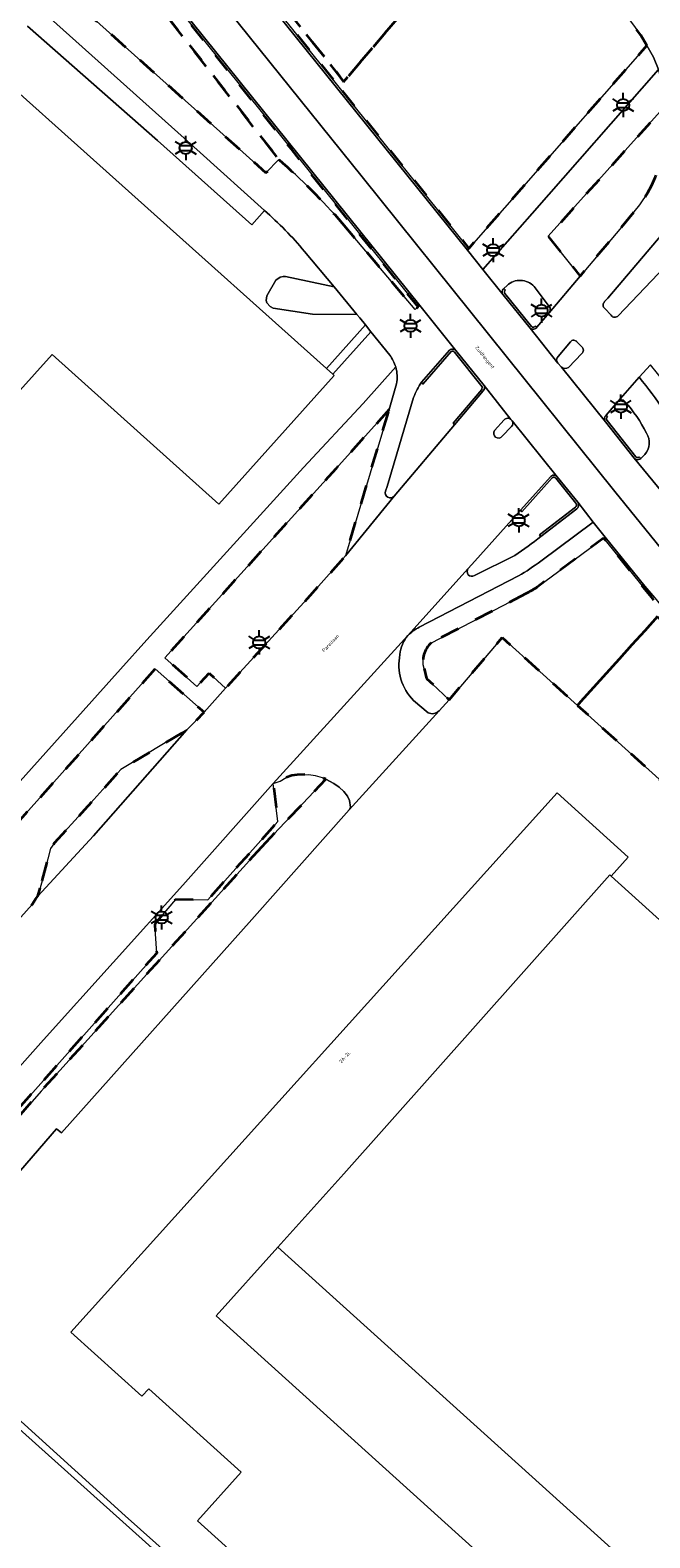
# Model space of a CAD drawing. Extents: x 105780 to 185197, y 477999 to 525027.
# Tile 233 of 562: x 107366 to 107430, y 478290 to 478448. Entities that reach past the tile are written whole.
import ezdxf
from ezdxf.enums import TextEntityAlignment as Align

# ---------------------------------------------------------------- set-up
doc = ezdxf.new("R2010")
doc.units = 0
doc.linetypes.add('XX-HIDDEN', pattern=[4, 2, -2])
for name, color, linetype, lineweight in [('B-GV-GR-HAAG_01-G', 252, 'GR-HAAG1', 13), ('B-GV-GR-MATERIAALGRENS-G', 252, 'XX-HIDDEN', 35), ('B-RO-IE-MEUBILAIR_WEGMEUBILAIR-S', 252, 'Continuous', 25), ('B-XX-KG-KADASTRAAL_BEBOUWING-G', 252, 'Continuous', 20), ('B1-WE-OG-BEBOUWING-T18', 7, 'Continuous', 18), ('B1-WE-OG-TERREIN_ERF-GV', 252, 'Continuous', 18), ('B1-WE-OG-TOPOGRAFIE-T18', 10, 'Continuous', 18), ('B1-WE-VH-VERHARDING_ASFALT-GV', 252, 'Continuous', 18), ('B1-WE-VH-VERHARDING_BETON-GV', 252, 'Continuous', 18), ('B1-WE-VH-VERHARDING_BETONSTRAATSTEEN-GV', 252, 'Continuous', 18), ('B1-WE-VH-VERHARDING_TEGEL-GV', 252, 'Continuous', 18)]:
    doc.layers.add(name, color=color, linetype=linetype, lineweight=lineweight)
doc.styles.add('NLCS-ISO', font='NLCS-ISO.ttf')
doc.styles.add('NLCS-ISO-M200-T18', font='NLCS-ISO.ttf', dxfattribs={"height": 0.36})
doc.linetypes.add('GR-HAAG1', pattern='A,6,[176,NLCS.shx,S=0.125,R=0,X=0,Y=0],-2', length=8)

# ---------------------------------------------------------------- blocks, each defined once
blk = doc.blocks.new('B-SIE-WEG_LICHTMAST-SO')
at = {"ltscale": 0.1}
for p, q in [((-1.1, 0.63), (-2.19, 1.27)), ((0, 1.27), (0, 2.53)), ((1.1, 0.63), (2.19, 1.27)), ((-1.1, -0.63), (-2.19, -1.27)), ((0, -1.27), (0, -2.53)), ((1.1, -0.63), (2.19, -1.27))]:
    blk.add_line(p, q, dxfattribs=at)
at = {"flags": 128}
for points in [[(-1.16, 0.5), (1.16, 0.5)], [(-1.16, -0.5), (1.16, -0.5)]]:
    blk.add_lwpolyline(points, dxfattribs=at)
at = {"ltscale": 0.1}
blk.add_circle((0, 0), 1.27, dxfattribs=at)
at = {"style": 'NLCS-ISO'}
blk.add_attdef('TYPE', text='', height=1.8, dxfattribs=at).set_placement((0, 2.53), align=Align.BOTTOM_CENTER)

msp = doc.modelspace()

# ---------------------------------------------------------------- linework, layer by layer
at = {"layer": 'B-GV-GR-HAAG_01-G', "flags": 128}
msp.add_lwpolyline([(107398.888, 478366.118), (107399.03, 478366.393), (107398.917, 478367.105), (107398.707, 478367.564), (107398.327, 478368.041), (107397.84, 478368.477), (107397.289, 478368.882), (107396.441, 478369.325), (107389.745, 478362.273), (107366.687, 478336.75), (107354.276, 478322.617), (107355.163, 478321.622), (107356.261, 478320.682), (107356.809, 478320.368), (107357.381, 478320.296), (107357.626, 478320.511), (107368.291, 478332.787), (107368.802, 478332.386), (107388.715, 478354.666)], close=True, dxfattribs=at)
at = {"layer": 'B-GV-GR-MATERIAALGRENS-G', "flags": 128}
for points in [[(107264.674, 478589.021), (107264.673, 478588.999), (107264.674, 478588.976), (107264.677, 478588.954), (107264.81, 478588.736), (107272.82, 478581.346), (107279.021, 478575.57), (107282.928, 478571.97), (107283.296, 478571.628), (107284.867, 478570.168), (107286.819, 478568.353), (107287.706, 478567.52), (107289.299, 478566.027), (107290.694, 478564.718), (107292.03, 478563.454), (107293.705, 478561.868), (107294.552, 478561.066), (107296.676, 478559.037), (107297.929, 478557.841), (107298.394, 478557.396), (107302.219, 478553.709), (107307.199, 478548.859), (107311.727, 478544.287), (107311.805, 478544.206), (107313.558, 478542.393), (107316.198, 478539.661), (107316.41, 478539.436), (107318.138, 478537.603), (107320.612, 478534.979), (107320.996, 478534.563), (107321.775, 478533.718), (107323.854, 478531.466), (107325.176, 478530.007), (107326.191, 478528.888), (107327.065, 478527.923), (107330.242, 478524.351), (107333.504, 478520.615), (107336.515, 478517.055), (107336.879, 478516.623), (107337.735, 478515.605), (107339.517, 478513.487), (107340.418, 478512.41), (107341.147, 478511.539), (107342.509, 478509.912), (107343.646, 478508.546), (107344.816, 478507.142), (107345.492, 478506.329), (107346.979, 478504.533), (107348.173, 478503.091), (107348.466, 478502.738), (107351.43, 478499.14), (107351.545, 478499), (107359.298, 478489.498), (107397.82, 478441.614), (107398.29, 478442.165), (107397.691, 478443.005), (107359.905, 478489.988)], [(107359.905, 478489.988), (107397.691, 478443.005), (107398.29, 478442.165), (107413.759, 478460.323), (107383.253, 478487.855), (107381.801, 478489.336), (107380.545, 478490.966), (107374.402, 478499.487), (107373.175, 478500.944), (107372.178, 478501.986), (107371.115, 478503.003), (107309.429, 478558.452), (107307.765, 478559.947), (107281.355, 478583.59)], [(107398.145, 478427.412), (107405.757, 478418.382), (107406.089, 478418.657), (107392.831, 478435.124), (107353.246, 478484.29), (107351.306, 478486.737), (107351.147, 478486.936), (107350.349, 478487.935), (107349.357, 478489.177), (107348.854, 478489.802), (107348.152, 478490.673), (107347.398, 478491.609), (107346.647, 478492.534), (107345.926, 478493.423), (107345.43, 478494.034), (107344.246, 478495.481), (107343.723, 478496.122), (107343.453, 478496.451), (107341.466, 478498.86), (107341.35, 478499), (107338.641, 478502.253), (107338.329, 478502.624), (107337.419, 478503.705), (107335.915, 478505.492), (107335.265, 478506.256), (107334.163, 478507.551), (107333.172, 478508.716), (107332.21, 478509.835), (107331.027, 478511.211), (107330.412, 478511.926), (107328.956, 478513.601), (107327.937, 478514.773), (107327.635, 478515.121), (107324.841, 478518.301), (107324.326, 478518.899), (107320.404, 478523.371), (107319.906, 478523.923), (107318.443, 478525.546), (107316.42, 478527.789), (107315.331, 478528.964), (107313.736, 478530.685), (107312.376, 478532.151), (107310.647, 478533.964), (107308.964, 478535.729), (107308.089, 478536.646), (107305.641, 478539.139), (107304.16, 478540.648), (107303.737, 478541.078), (107299.321, 478545.447), (107294.167, 478550.425), (107293.616, 478550.951), (107291.651, 478552.827), (107288.984, 478555.373), (107287.826, 478556.466), (107285.628, 478558.541), (107283.773, 478560.291), (107281.841, 478562.094), (107279.763, 478564.032), (107278.534, 478565.179), (107275.825, 478567.677), (107273.801, 478569.544), (107273.267, 478570.037), (107267.972, 478574.865), (107263.054, 478579.378)], [(107343.792, 478477.012), (107344.018, 478476.455), (107344.838, 478475.753), (107354.133, 478469.704), (107363.57, 478465.875), (107362.992, 478462.67), (107353.598, 478466.81), (107342.76, 478475.06), (107385.353, 478436.973), (107390.175, 478432.641), (107391.513, 478434.062), (107352.636, 478483.804)], [(107352.636, 478483.804), (107391.513, 478434.062)], [(107406.705, 478380.9), (107406.975, 478379.845), (107409.342, 478377.623), (107414.869, 478384.116), (107422.731, 478377.031), (107431.108, 478386.313), (107463.938, 478344.285), (107468.813, 478338.829), (107469.181, 478339.176), (107466.49, 478342.391), (107466.758, 478342.589), (107465.814, 478343.664), (107465.02, 478344.613), (107464.932, 478344.511), (107464.76, 478344.374), (107456.099, 478355.393), (107434.626, 478383.099), (107433.818, 478384.16), (107433.707, 478384.303), (107433.49, 478384.583), (107433, 478385.213), (107432.809, 478385.454), (107432.478, 478385.872), (107432.172, 478386.258), (107431.825, 478386.687), (107431.568, 478387.005), (107431.334, 478387.295), (107430.815, 478387.924), (107430.595, 478388.191), (107430.485, 478388.324), (107429.627, 478389.344), (107425.477, 478394.497), (107418.517, 478389.377)], [(107417.387, 478388.707), (107407.478, 478383.58)], [(107431.108, 478386.313), (107422.731, 478377.031), (107435.529, 478365.499), (107466.947, 478337.386), (107506.266, 478299.655)]]:
    msp.add_lwpolyline(points, dxfattribs=at)
for points in [[(107430.005, 478445.967), (107429.35, 478447.036), (107428.166, 478448.622), (107426.74, 478450.165), (107414.481, 478461.169), (107413.759, 478460.323), (107398.29, 478442.165), (107397.82, 478441.614), (107411.383, 478424.756), (107416.858, 478430.979)], [(107430.107, 478430.603), (107430.475, 478431.298), (107430.9, 478432.254), (107431.263, 478433.234), (107431.559, 478434.239), (107431.788, 478435.26), (107431.959, 478436.377), (107432.054, 478437.503), (107432.073, 478438.633), (107432.017, 478439.761), (107419.69, 478426.026), (107423.012, 478421.858), (107427.18, 478426.782), (107429.236, 478429.298)], [(107403.063, 478407.933), (107397.471, 478401.753), (107379.623, 478382.014), (107382.957, 478379.005), (107384.229, 478380.404), (107385.953, 478378.826), (107394.537, 478388.207), (107398.48, 478392.634)], [(107366.792, 478358.717), (107367.671, 478362.076), (107368.091, 478362.658), (107371.262, 478366.166), (107375.016, 478370.32), (107381.916, 478374.462), (107383.707, 478376.307), (107378.607, 478380.837), (107343.812, 478342.037), (107347.843, 478338.494), (107356.335, 478347.959), (107357.409, 478346.967), (107365.744, 478356.243), (107366.095, 478356.777), (107366.325, 478357.091)], [(107389.745, 478362.273), (107396.441, 478369.325), (107396.041, 478369.509), (107395.319, 478369.705), (107394.643, 478369.827), (107393.439, 478369.782), (107392.885, 478369.7), (107392.298, 478369.492), (107391.647, 478369.121), (107390.929, 478368.863), (107391.413, 478364.91), (107384.094, 478356.703), (107380.743, 478356.771), (107378.554, 478354.172), (107378.759, 478351.162), (107368.317, 478339.429), (107359.403, 478329.412), (107355.473, 478329.267), (107354.022, 478327.639), (107353.681, 478326.595), (107353.507, 478325.581), (107353.651, 478323.97), (107353.898, 478323.271), (107354.276, 478322.617), (107366.687, 478336.75)]]:
    msp.add_lwpolyline(points, close=True, dxfattribs=at)
for points in [[(107391.513, 478434.062, -0.0313205), (107398.145, 478427.412)], [(107418.517, 478389.377, -0.0122726), (107417.387, 478388.707)], [(107407.478, 478383.58, 0.2973999), (107406.705, 478380.9)]]:
    msp.add_lwpolyline(points, format="xyb", dxfattribs=at)
at = {"layer": 'B-XX-KG-KADASTRAAL_BEBOUWING-G', "flags": 128}
for points in [[(107357.09, 478447.453), (107356.5, 478447.98), (107350.454, 478441.216), (107332.6, 478421.24), (107355.82, 478400.35), (107367.84, 478413.67), (107385.26, 478398.05), (107397.29, 478411.5), (107397.154, 478411.621), (107396.493, 478412.213)], [(107426.252, 478359.196), (107428.053, 478361.192), (107420.629, 478367.891), (107369.796, 478311.566), (107377.22, 478304.866), (107377.937, 478305.661), (107387.603, 478296.937), (107383.013, 478291.852), (107417.979, 478260.296), (107429.503, 478273.065), (107384.96, 478313.264), (107391.426, 478320.428), (107398.335, 478328.093), (107426.119, 478359.321)], [(107426.252, 478359.196), (107426.119, 478359.321), (107398.335, 478328.093), (107391.426, 478320.428), (107435.968, 478280.229), (107442.534, 478287.504), (107443.68, 478286.47), (107446.964, 478283.506), (107447.446, 478284.04), (107447.962, 478283.575), (107448.392, 478284.051), (107475.351, 478313.926), (107474.922, 478314.312), (107475.394, 478314.835)]]:
    msp.add_lwpolyline(points, close=True, dxfattribs=at)
at = {"layer": 'B1-WE-OG-TERREIN_ERF-GV', "flags": 128}
for points in [[(107357.09, 478447.453), (107396.493, 478412.213), (107400.58, 478416.764), (107399.982, 478417.513), (107399.69, 478417.865), (107395.054, 478417.889), (107390.921, 478418.51), (107390.604, 478418.688), (107390.282, 478419.069), (107390.202, 478419.309), (107390.27, 478419.815), (107391.202, 478421.446), (107391.679, 478421.77), (107391.964, 478421.842), (107392.203, 478421.842), (107397.304, 478420.738), (107394.222, 478424.448)], [(107390.009, 478428.732), (107388.705, 478427.223), (107378.853, 478436.036), (107365.269, 478447.985)], [(107403.11, 478413.597), (107401.147, 478416.054), (107397.154, 478411.621), (107397.29, 478411.5), (107385.26, 478398.05), (107367.84, 478413.67), (107355.82, 478400.35), (107332.6, 478421.24), (107331.569, 478422.167), (107292.035, 478378.112), (107316.816, 478355.879), (107321.049, 478352.082), (107332.554, 478341.396), (107336.539, 478337.989), (107374.969, 478380.822), (107377.714, 478383.881), (107394.118, 478401.885)], [(107394.118, 478401.885), (107400.339, 478408.575), (107403.743, 478412.382)]]:
    msp.add_lwpolyline(points, dxfattribs=at)
at = {"layer": 'B1-WE-OG-TERREIN_ERF-GV'}
for points in [[(107394.222, 478424.448, 0.0347187), (107390.009, 478428.732)], [(107403.743, 478412.382, 0.0950167), (107403.11, 478413.597)]]:
    msp.add_lwpolyline(points, format="xyb", dxfattribs=at)
at = {"layer": 'B1-WE-OG-TERREIN_ERF-GV', "flags": 128}
msp.add_lwpolyline([(107397.304, 478420.738), (107392.203, 478421.842), (107391.964, 478421.842), (107391.679, 478421.77), (107391.202, 478421.446), (107390.27, 478419.815), (107390.202, 478419.309), (107390.282, 478419.069), (107390.604, 478418.688), (107390.921, 478418.51), (107395.054, 478417.889), (107399.69, 478417.865)], close=True, dxfattribs=at)
at = {"layer": 'B1-WE-VH-VERHARDING_ASFALT-GV', "flags": 128}
for points in [[(107310.085, 478559.207), (107371.795, 478503.736), (107372.885, 478502.693), (107373.92, 478501.612), (107375.213, 478500.072), (107381.347, 478491.564), (107382.557, 478489.994), (107383.945, 478488.578), (107414.481, 478461.169), (107426.74, 478450.165), (107428.166, 478448.622), (107429.35, 478447.036), (107430.005, 478445.967), (107430.67, 478444.733), (107431.204, 478443.464), (107431.725, 478441.638), (107431.905, 478440.705), (107432.017, 478439.761), (107437.344, 478445.828), (107441.324, 478450.362), (107439.003, 478452.456), (107437.152, 478454.117), (107420.897, 478468.701), (107280.05, 478595.066)], [(107425.582, 478419.201), (107425.897, 478419.578), (107436.677, 478432.225), (107438.673, 478434.491)], [(107430.475, 478431.298), (107430.107, 478430.603), (107429.236, 478429.298), (107427.18, 478426.782), (107423.012, 478421.858), (107419.788, 478418.048), (107418.5, 478416.519), (107418.409, 478416.419), (107418.393, 478416.41), (107418.293, 478416.349), (107418.162, 478416.313), (107418.027, 478416.315), (107417.953, 478416.337), (107417.913, 478416.349), (107417.898, 478416.354)], [(107438.823, 478430.164), (107426.981, 478417.735)], [(107426.26, 478417.779), (107425.601, 478418.474)], [(107417.898, 478416.354), (107417.784, 478416.428), (107420.67, 478412.777)], [(107420.71, 478413.484), (107422.011, 478415.016)], [(107423.19, 478413.773), (107421.785, 478412.337)], [(107422.687, 478414.996), (107423.197, 478414.486)], [(107421.066, 478412.348), (107425.655, 478406.656), (107425.592, 478406.77), (107425.589, 478406.783), (107425.561, 478406.89), (107425.56, 478406.964), (107425.559, 478407.013), (107425.568, 478407.052), (107425.587, 478407.133), (107425.643, 478407.243), (107425.723, 478407.337), (107426.987, 478408.81), (107429.189, 478411.298), (107430.363, 478412.586)], [(107415.783, 478406.897), (107412.976, 478410.43), (107413.016, 478410.32), (107413.029, 478410.204), (107413.024, 478410.145), (107413.012, 478410.088), (107412.968, 478409.979), (107412.898, 478409.885), (107409.879, 478406.318), (107403.596, 478398.892), (107398.48, 478392.634), (107394.537, 478388.207), (107385.953, 478378.826), (107383.707, 478376.307), (107381.916, 478374.462), (107372.154, 478363.421), (107366.325, 478357.091), (107366.095, 478356.777), (107365.744, 478356.243), (107357.409, 478346.967), (107345.861, 478333.995)], [(107345.861, 478333.995), (107354.022, 478327.639), (107355.473, 478329.267), (107366.925, 478342.111), (107381.5, 478358.258), (107390.929, 478368.863), (107405.022, 478384.33), (107411.322, 478391.334), (107412.027, 478392.108), (107416.774, 478397.416), (107419.944, 478400.948), (107420.048, 478401.022), (107420.167, 478401.065), (107420.294, 478401.076), (107420.378, 478401.061), (107420.419, 478401.053), (107420.51, 478401.009), (107420.534, 478400.998), (107420.614, 478400.928), (107420.63, 478400.914), (107415.914, 478406.739)], [(107414.081, 478405.734), (107415.061, 478406.855)], [(107415.847, 478406.165), (107414.865, 478405.141)]]:
    msp.add_lwpolyline(points, dxfattribs=at)
at = {"layer": 'B1-WE-VH-VERHARDING_ASFALT-GV'}
for points in [[(107425.601, 478418.474, -0.4553084), (107425.582, 478419.201)], [(107426.981, 478417.735, -0.5380846), (107426.26, 478417.779)], [(107422.011, 478415.016, -0.4881761), (107422.687, 478414.996)], [(107423.197, 478414.486, -0.4586227), (107423.19, 478413.773)], [(107420.67, 478412.777, -0.3762337), (107420.71, 478413.484)], [(107421.785, 478412.337, -0.3462975), (107421.066, 478412.348)], [(107415.061, 478406.855, -0.4183174), (107415.783, 478406.897)], [(107415.914, 478406.739, -0.3223812), (107415.847, 478406.165)], [(107414.865, 478405.141, -0.9827026), (107414.081, 478405.734)]]:
    msp.add_lwpolyline(points, format="xyb", dxfattribs=at)
at = {"layer": 'B1-WE-VH-VERHARDING_BETON-GV', "flags": 128}
for points in [[(107359.127, 478489.36), (107387.034, 478454.659), (107411.236, 478424.588), (107411.383, 478424.756), (107397.82, 478441.614), (107359.298, 478489.498)], [(107353.246, 478484.29), (107392.831, 478435.124), (107406.089, 478418.657), (107406.258, 478418.797), (107381.178, 478449.947), (107353.418, 478484.427)], [(107420.627, 478400.912), (107422.764, 478398.263), (107424.375, 478396.176), (107425.632, 478394.611), (107429.797, 478389.484), (107430.827, 478388.257), (107431.842, 478387.019), (107432.843, 478385.768), (107433.829, 478384.506), (107434.8, 478383.233), (107443.657, 478371.853), (107446.901, 478374.478), (107442.769, 478379.633), (107436.34, 478387.428), (107426.662, 478399.378), (107400.251, 478432.231), (107384.102, 478452.299), (107381.178, 478449.947), (107406.258, 478418.797), (107410.032, 478414.089), (107412.976, 478410.43), (107415.783, 478406.897)], [(107415.914, 478406.739), (107420.63, 478400.914), (107420.627, 478400.912)], [(107430.827, 478388.257), (107429.797, 478389.484), (107425.632, 478394.611), (107425.477, 478394.497), (107429.627, 478389.344), (107430.485, 478388.324)]]:
    msp.add_lwpolyline(points, dxfattribs=at)
for points in [[(107417.784, 478416.428), (107414.979, 478419.923), (107412.841, 478422.542), (107411.236, 478424.588), (107387.034, 478454.659), (107384.102, 478452.299), (107400.251, 478432.231), (107426.662, 478399.378), (107436.34, 478387.428), (107442.769, 478379.633), (107446.901, 478374.478), (107449.983, 478376.972), (107441.925, 478386.513), (107431.576, 478399.302), (107428.683, 478402.841), (107425.655, 478406.656), (107421.066, 478412.348), (107420.67, 478412.777)], [(107414.884, 478420.222), (107414.885, 478420.146), (107414.918, 478420.029), (107414.979, 478419.923), (107417.784, 478416.428), (107417.898, 478416.354), (107417.913, 478416.349), (107417.953, 478416.337), (107418.027, 478416.315), (107418.162, 478416.313), (107418.293, 478416.349), (107418.393, 478416.41), (107418.409, 478416.419), (107418.5, 478416.519), (107418.324, 478416.651), (107418.263, 478416.584), (107418.184, 478416.542), (107418.147, 478416.533), (107418.094, 478416.529), (107418.006, 478416.548), (107417.929, 478416.595), (107415.154, 478420.058), (107415.11, 478420.147), (107415.102, 478420.247), (107415.132, 478420.342), (107415.196, 478420.419), (107415.051, 478420.585), (107414.969, 478420.495), (107414.911, 478420.387), (107414.883, 478420.268)], [(107406.426, 478410.78), (107406.568, 478410.597), (107409.527, 478413.978), (107409.547, 478413.991), (107409.568, 478414.001), (107409.59, 478414.01), (107409.613, 478414.017), (107409.636, 478414.022), (107409.66, 478414.025), (107409.683, 478414.026), (107409.707, 478414.024), (107409.73, 478414.02), (107409.744, 478414.017), (107409.753, 478414.015), (107409.776, 478414.007), (107409.797, 478413.997), (107409.818, 478413.986), (107409.838, 478413.973), (107409.856, 478413.958), (107409.873, 478413.941), (107412.788, 478410.312), (107412.735, 478410.033), (107409.742, 478406.496), (107409.879, 478406.318), (107412.898, 478409.885), (107412.968, 478409.979), (107413.012, 478410.088), (107413.024, 478410.145), (107413.029, 478410.204), (107413.016, 478410.32), (107412.976, 478410.43), (107410.032, 478414.089), (107410.004, 478414.117), (107409.973, 478414.143), (107409.94, 478414.166), (107409.906, 478414.187), (107409.87, 478414.204), (107409.833, 478414.219), (107409.794, 478414.23), (107409.755, 478414.238), (107409.715, 478414.243), (107409.675, 478414.245), (107409.635, 478414.243), (107409.595, 478414.238), (107409.556, 478414.229), (107409.517, 478414.217), (107409.48, 478414.202), (107409.444, 478414.185), (107409.409, 478414.164), (107409.377, 478414.14)], [(107425.56, 478406.964), (107425.561, 478406.89), (107425.589, 478406.783), (107425.592, 478406.77), (107425.655, 478406.656), (107428.683, 478402.841), (107428.778, 478402.762), (107428.832, 478402.737), (107428.89, 478402.71), (107429.011, 478402.689), (107429.134, 478402.701), (107429.24, 478402.741), (107429.25, 478402.745), (107429.35, 478402.817), (107429.199, 478402.977), (107429.118, 478402.925), (107429.038, 478402.911), (107429.023, 478402.908), (107428.929, 478402.929), (107428.85, 478402.985), (107425.827, 478406.794), (107425.784, 478406.892), (107425.779, 478406.998), (107425.812, 478407.099), (107425.88, 478407.182), (107425.723, 478407.337), (107425.643, 478407.243), (107425.587, 478407.133), (107425.568, 478407.052), (107425.559, 478407.013)], [(107420.627, 478400.912), (107420.63, 478400.914), (107420.614, 478400.928), (107420.534, 478400.998), (107420.51, 478401.009), (107420.419, 478401.053), (107420.378, 478401.061), (107420.294, 478401.076), (107420.167, 478401.065), (107420.048, 478401.022), (107419.944, 478400.948), (107416.774, 478397.416), (107416.912, 478397.238), (107420.094, 478400.787), (107420.111, 478400.802), (107420.13, 478400.815), (107420.15, 478400.827), (107420.162, 478400.833), (107420.17, 478400.837), (107420.192, 478400.845), (107420.214, 478400.851), (107420.236, 478400.855), (107420.259, 478400.857), (107420.282, 478400.857), (107420.305, 478400.855), (107420.327, 478400.851), (107420.35, 478400.845), (107420.371, 478400.837), (107420.392, 478400.827), (107420.4, 478400.822), (107420.411, 478400.815), (107420.43, 478400.802), (107420.447, 478400.786), (107420.463, 478400.77), (107422.581, 478398.141), (107422.596, 478398.116), (107422.609, 478398.09), (107422.619, 478398.063), (107422.627, 478398.035), (107422.632, 478398.006), (107422.635, 478397.977), (107422.635, 478397.948), (107422.632, 478397.919), (107422.627, 478397.89), (107422.619, 478397.863), (107422.608, 478397.835), (107422.595, 478397.809), (107422.58, 478397.785), (107422.563, 478397.761), (107422.543, 478397.74), (107422.522, 478397.72), (107418.775, 478394.842), (107418.91, 478394.668), (107422.66, 478397.548), (107422.697, 478397.581), (107422.73, 478397.618), (107422.76, 478397.657), (107422.786, 478397.699), (107422.808, 478397.744), (107422.826, 478397.79), (107422.84, 478397.837), (107422.849, 478397.886), (107422.854, 478397.935), (107422.854, 478397.984), (107422.85, 478398.034), (107422.841, 478398.082), (107422.828, 478398.13), (107422.811, 478398.176), (107422.79, 478398.221), (107422.764, 478398.263)]]:
    msp.add_lwpolyline(points, close=True, dxfattribs=at)
at = {"layer": 'B1-WE-VH-VERHARDING_BETON-GV'}
msp.add_lwpolyline([(107415.783, 478406.897, -0.0798582), (107415.914, 478406.739)], format="xyb", dxfattribs=at)
at = {"layer": 'B1-WE-VH-VERHARDING_BETONSTRAATSTEEN-GV', "flags": 128}
for points in [[(107438.673, 478434.491), (107436.677, 478432.225), (107425.897, 478419.578), (107425.582, 478419.201)], [(107426.981, 478417.735), (107438.823, 478430.164)], [(107415.387, 478420.89), (107415.051, 478420.585)], [(107415.051, 478420.585), (107415.196, 478420.419)], [(107415.196, 478420.419), (107415.132, 478420.342), (107415.102, 478420.247), (107415.11, 478420.147), (107415.154, 478420.058)], [(107419.795, 478418.709), (107418.197, 478420.785)], [(107415.154, 478420.058), (107417.929, 478416.595)], [(107418.324, 478416.651), (107418.5, 478416.519), (107419.788, 478418.048)], [(107425.601, 478418.474), (107426.26, 478417.779)], [(107417.929, 478416.595), (107418.006, 478416.548), (107418.094, 478416.529), (107418.147, 478416.533), (107418.184, 478416.542), (107418.263, 478416.584), (107418.324, 478416.651)], [(107403.596, 478398.892), (107409.879, 478406.318), (107409.742, 478406.496), (107412.735, 478410.033), (107412.788, 478410.312), (107409.873, 478413.941), (107409.856, 478413.958), (107409.838, 478413.973), (107409.818, 478413.986), (107409.797, 478413.997), (107409.776, 478414.007), (107409.753, 478414.015), (107409.744, 478414.017), (107409.73, 478414.02), (107409.707, 478414.024), (107409.683, 478414.026), (107409.66, 478414.025), (107409.636, 478414.022), (107409.613, 478414.017), (107409.59, 478414.01), (107409.568, 478414.001), (107409.547, 478413.991), (107409.527, 478413.978), (107406.568, 478410.597), (107406.426, 478410.78)], [(107422.011, 478415.016), (107420.71, 478413.484)], [(107421.785, 478412.337), (107423.19, 478413.773)], [(107423.197, 478414.486), (107422.687, 478414.996)], [(107420.67, 478412.777), (107421.066, 478412.348)], [(107405.612, 478409.191), (107402.834, 478399.876), (107402.666, 478399.404)], [(107426.987, 478408.81), (107425.723, 478407.337)], [(107415.061, 478406.855), (107414.081, 478405.734)], [(107414.865, 478405.141), (107415.847, 478406.165)], [(107425.723, 478407.337), (107425.88, 478407.182), (107425.812, 478407.099), (107425.779, 478406.998), (107425.784, 478406.892), (107425.827, 478406.794), (107428.85, 478402.985), (107428.929, 478402.929), (107429.023, 478402.908), (107429.038, 478402.911), (107429.118, 478402.925), (107429.199, 478402.977), (107429.35, 478402.817), (107429.789, 478403.223)], [(107418.91, 478394.668), (107418.775, 478394.842), (107422.522, 478397.72), (107422.543, 478397.74), (107422.563, 478397.761), (107422.58, 478397.785), (107422.595, 478397.809), (107422.608, 478397.835), (107422.619, 478397.863), (107422.627, 478397.89), (107422.632, 478397.919), (107422.635, 478397.948), (107422.635, 478397.977), (107422.632, 478398.006), (107422.627, 478398.035), (107422.619, 478398.063), (107422.609, 478398.09), (107422.596, 478398.116), (107422.581, 478398.141), (107420.463, 478400.77), (107420.447, 478400.786), (107420.43, 478400.802), (107420.411, 478400.815), (107420.4, 478400.822), (107420.392, 478400.827), (107420.371, 478400.837), (107420.35, 478400.845), (107420.327, 478400.851), (107420.305, 478400.855), (107420.282, 478400.857), (107420.259, 478400.857), (107420.236, 478400.855), (107420.214, 478400.851), (107420.192, 478400.845), (107420.17, 478400.837), (107420.162, 478400.833), (107420.15, 478400.827), (107420.13, 478400.815), (107420.111, 478400.802), (107420.094, 478400.787), (107416.912, 478397.238), (107416.774, 478397.416), (107412.027, 478392.108), (107411.322, 478391.334)], [(107411.974, 478390.587), (107416.204, 478392.7)], [(107405.022, 478384.33), (107390.929, 478368.863), (107391.647, 478369.121), (107392.298, 478369.492), (107392.885, 478369.7), (107393.439, 478369.782), (107394.643, 478369.827), (107395.319, 478369.705), (107396.041, 478369.509), (107396.441, 478369.325), (107397.289, 478368.882), (107397.84, 478368.477), (107398.327, 478368.041), (107398.707, 478367.564), (107398.917, 478367.105), (107399.03, 478366.393), (107398.888, 478366.118), (107408.266, 478376.449)], [(107407.122, 478376.267), (107405.611, 478377.535)]]:
    msp.add_lwpolyline(points, dxfattribs=at)
at = {"layer": 'B1-WE-VH-VERHARDING_BETONSTRAATSTEEN-GV'}
for points in [[(107418.197, 478420.785, 0.41744), (107415.387, 478420.89)], [(107419.788, 478418.048, 0.328302), (107419.795, 478418.709)], [(107425.582, 478419.201, 0.4553084), (107425.601, 478418.474)], [(107426.26, 478417.779, 0.5380846), (107426.981, 478417.735)], [(107422.687, 478414.996, 0.4881761), (107422.011, 478415.016)], [(107423.19, 478413.773, 0.4586227), (107423.197, 478414.486)], [(107420.71, 478413.484, 0.3762337), (107420.67, 478412.777)], [(107421.066, 478412.348, 0.3462975), (107421.785, 478412.337)], [(107406.426, 478410.78, 0.0607926), (107405.612, 478409.191)], [(107427.702, 478408.777, 0.412548), (107426.987, 478408.81)], [(107429.965, 478405.465, 0.0600886), (107427.702, 478408.777)], [(107415.783, 478406.897, 0.4183174), (107415.061, 478406.855)], [(107415.914, 478406.739, 0.0798582), (107415.783, 478406.897)], [(107415.847, 478406.165, 0.3223812), (107415.914, 478406.739)], [(107414.081, 478405.734, 0.9827026), (107414.865, 478405.141)], [(107429.789, 478403.223, 0.3282861), (107429.965, 478405.465)], [(107402.666, 478399.404, 0.7934136), (107403.596, 478398.892)], [(107416.204, 478392.7, 0.0198642), (107418.91, 478394.668)], [(107411.322, 478391.334, 0.8570205), (107411.974, 478390.587)], [(107404.181, 478382.341, -0.16539), (107405.022, 478384.33)], [(107405.611, 478377.535, -0.2537922), (107404.181, 478382.341)], [(107408.266, 478376.449, -0.3153502), (107407.122, 478376.267)]]:
    msp.add_lwpolyline(points, format="xyb", dxfattribs=at)
at = {"layer": 'B1-WE-VH-VERHARDING_BETONSTRAATSTEEN-GV', "flags": 128}
for points in [[(107381.916, 478374.462), (107375.016, 478370.32), (107371.262, 478366.166), (107368.091, 478362.658), (107367.671, 478362.076), (107366.792, 478358.717), (107366.325, 478357.091), (107372.154, 478363.421)], [(107378.759, 478351.162), (107378.554, 478354.172), (107380.743, 478356.771), (107384.094, 478356.703), (107391.413, 478364.91), (107390.929, 478368.863), (107381.5, 478358.258), (107366.925, 478342.111), (107355.473, 478329.267), (107359.403, 478329.412), (107368.317, 478339.429)]]:
    msp.add_lwpolyline(points, close=True, dxfattribs=at)
at = {"layer": 'B1-WE-VH-VERHARDING_TEGEL-GV', "flags": 128}
for points in [[(107254.98, 478553.763), (107240.789, 478566.602), (107237.096, 478562.912), (107237.718, 478562.983), (107238.139, 478563.125), (107238.593, 478563.209), (107239.093, 478563.218), (107240.032, 478562.913), (107241.006, 478562.234), (107266.877, 478539.089), (107277.676, 478529.392), (107310.411, 478500), (107336.282, 478476.834), (107383.291, 478434.785), (107390.009, 478428.732)], [(107391.513, 478434.062), (107390.175, 478432.641), (107385.353, 478436.973), (107342.76, 478475.06), (107265.944, 478543.933), (107254.98, 478553.763)], [(107365.269, 478447.985), (107378.853, 478436.036), (107388.705, 478427.223), (107390.009, 478428.732), (107383.291, 478434.785), (107336.282, 478476.834)], [(107419.788, 478418.048), (107423.012, 478421.858), (107419.69, 478426.026), (107432.017, 478439.761), (107431.905, 478440.705), (107431.725, 478441.638), (107431.204, 478443.464), (107418.015, 478428.401), (107412.841, 478422.542)], [(107406.426, 478410.78), (107409.377, 478414.14), (107409.409, 478414.164), (107409.444, 478414.185), (107409.48, 478414.202), (107409.517, 478414.217), (107409.556, 478414.229), (107409.595, 478414.238), (107409.635, 478414.243), (107409.675, 478414.245), (107409.715, 478414.243), (107409.755, 478414.238), (107409.794, 478414.23), (107409.833, 478414.219), (107409.87, 478414.204), (107409.906, 478414.187), (107409.94, 478414.166), (107409.973, 478414.143), (107410.004, 478414.117), (107410.032, 478414.089), (107406.258, 478418.797), (107406.089, 478418.657), (107405.757, 478418.382), (107398.145, 478427.412)], [(107394.222, 478424.448), (107397.304, 478420.738), (107399.69, 478417.865), (107399.982, 478417.513), (107400.58, 478416.764), (107401.147, 478416.054), (107403.11, 478413.597)], [(107412.841, 478422.542), (107414.979, 478419.923), (107414.918, 478420.029), (107414.885, 478420.146), (107414.884, 478420.222), (107414.883, 478420.268), (107414.911, 478420.387), (107414.969, 478420.495), (107415.051, 478420.585), (107415.387, 478420.89)], [(107418.197, 478420.785), (107419.795, 478418.709)], [(107403.743, 478412.382), (107400.339, 478408.575), (107394.118, 478401.885), (107377.714, 478383.881), (107374.969, 478380.822), (107336.539, 478337.989)], [(107434.58, 478411.818), (107432.571, 478409.898), (107430.363, 478412.586), (107429.189, 478411.298)], [(107343.812, 478342.037), (107378.607, 478380.837), (107383.707, 478376.307), (107385.953, 478378.826), (107384.229, 478380.404), (107382.957, 478379.005), (107379.623, 478382.014), (107397.471, 478401.753), (107403.063, 478407.933), (107403.817, 478410.615)], [(107403.817, 478410.615), (107403.063, 478407.933), (107398.48, 478392.634), (107403.596, 478398.892)], [(107429.189, 478411.298), (107426.987, 478408.81)], [(107402.666, 478399.404), (107402.834, 478399.876), (107405.612, 478409.191)], [(107429.789, 478403.223), (107429.35, 478402.817), (107429.25, 478402.745), (107429.24, 478402.741), (107429.134, 478402.701), (107429.011, 478402.689), (107428.89, 478402.71), (107428.832, 478402.737), (107428.778, 478402.762), (107428.683, 478402.841), (107431.576, 478399.302), (107431.747, 478399.441), (107432.803, 478400.302), (107431.446, 478402.624), (107433.887, 478403.961)], [(107424.375, 478396.176), (107422.764, 478398.263), (107422.79, 478398.221), (107422.811, 478398.176), (107422.828, 478398.13), (107422.841, 478398.082), (107422.85, 478398.034), (107422.854, 478397.984), (107422.854, 478397.935), (107422.849, 478397.886), (107422.84, 478397.837), (107422.826, 478397.79), (107422.808, 478397.744), (107422.786, 478397.699), (107422.76, 478397.657), (107422.73, 478397.618), (107422.697, 478397.581), (107422.66, 478397.548), (107418.91, 478394.668)], [(107425.632, 478394.611), (107424.375, 478396.176), (107418.893, 478392.105)], [(107418.893, 478392.105), (107424.375, 478396.176)], [(107418.517, 478389.377), (107425.477, 478394.497), (107425.632, 478394.611)], [(107416.204, 478392.7), (107411.974, 478390.587)], [(107411.322, 478391.334), (107405.022, 478384.33)], [(107416.577, 478390.546), (107406.208, 478385.188)], [(107406.208, 478385.188), (107416.577, 478390.546)], [(107407.478, 478383.58), (107417.387, 478388.707)], [(107505.397, 478289.531), (107500.928, 478293.55), (107506.266, 478299.655), (107466.947, 478337.386), (107435.529, 478365.499), (107422.731, 478377.031), (107414.869, 478384.116), (107409.342, 478377.623), (107408.266, 478376.449), (107398.888, 478366.118), (107388.715, 478354.666), (107368.802, 478332.386), (107368.291, 478332.787), (107357.626, 478320.511), (107357.381, 478320.296), (107351.608, 478314.669), (107351.599, 478314.66), (107356, 478310.702), (107363.413, 478304.008), (107363.057, 478303.618), (107375.474, 478292.392), (107392.479, 478277.237)], [(107408.266, 478376.449), (107409.342, 478377.623), (107406.975, 478379.845), (107406.705, 478380.9)], [(107405.611, 478377.535), (107407.122, 478376.267)], [(107392.479, 478277.237), (107375.474, 478292.392), (107363.057, 478303.618), (107363.413, 478304.008), (107356, 478310.702), (107355.54, 478310.203), (107361.718, 478304.6), (107358.207, 478300.714), (107351.96, 478306.315), (107352.199, 478306.579), (107351.497, 478307.172), (107351.739, 478307.44), (107348.934, 478309.983), (107351.154, 478312.464), (107350.298, 478313.226), (107347.15, 478309.869), (107349.2, 478307.948), (107359.697, 478298.56), (107360.02, 478298.403), (107360.306, 478298.419), (107360.548, 478298.559), (107363.72, 478302.069), (107412.09, 478258.715)], [(107412.09, 478258.715), (107363.72, 478302.069), (107360.548, 478298.559), (107360.306, 478298.419), (107360.02, 478298.403), (107359.697, 478298.56), (107349.2, 478307.948), (107347.15, 478309.869), (107342.706, 478305.128), (107342.887, 478305.535), (107342.754, 478305.75), (107342.305, 478306.151), (107339.027, 478302.255), (107329.573, 478292.37), (107321.441, 478284.824)]]:
    msp.add_lwpolyline(points, dxfattribs=at)
for points in [[(107431.204, 478443.464), (107430.67, 478444.733), (107430.005, 478445.967), (107416.858, 478430.979), (107411.383, 478424.756), (107411.236, 478424.588), (107412.841, 478422.542), (107418.015, 478428.401)], [(107401.147, 478416.054), (107400.58, 478416.764), (107396.493, 478412.213), (107397.154, 478411.621)], [(107448.392, 478284.051), (107447.962, 478283.575), (107447.446, 478284.04), (107446.964, 478283.506), (107443.68, 478286.47), (107442.534, 478287.504), (107435.968, 478280.229), (107391.426, 478320.428), (107384.96, 478313.264), (107429.503, 478273.065), (107417.979, 478260.296), (107383.013, 478291.852), (107387.603, 478296.937), (107377.937, 478305.661), (107377.22, 478304.866), (107369.796, 478311.566), (107420.629, 478367.891), (107428.053, 478361.192), (107426.252, 478359.196), (107475.394, 478314.835), (107474.922, 478314.312), (107475.351, 478313.926)]]:
    msp.add_lwpolyline(points, close=True, dxfattribs=at)
at = {"layer": 'B1-WE-VH-VERHARDING_TEGEL-GV'}
for points in [[(107398.145, 478427.412, 0.0313205), (107391.513, 478434.062)], [(107390.009, 478428.732, -0.0347187), (107394.222, 478424.448)], [(107415.387, 478420.89, -0.41744), (107418.197, 478420.785)], [(107419.795, 478418.709, -0.328302), (107419.788, 478418.048)], [(107403.11, 478413.597, -0.0950167), (107403.743, 478412.382)], [(107403.743, 478412.382, -0.12224), (107403.817, 478410.615)], [(107403.817, 478410.615, 0.12224), (107403.743, 478412.382)], [(107405.612, 478409.191, -0.0607926), (107406.426, 478410.78)], [(107433.887, 478403.961, 0.0654001), (107429.189, 478411.298)], [(107429.189, 478411.298, -0.0654001), (107433.887, 478403.961)], [(107426.987, 478408.81, -0.412548), (107427.702, 478408.777)], [(107427.702, 478408.777, -0.0600886), (107429.965, 478405.465)], [(107429.965, 478405.465, -0.3282861), (107429.789, 478403.223)], [(107403.596, 478398.892, -0.7934136), (107402.666, 478399.404)], [(107418.91, 478394.668, -0.0198642), (107416.204, 478392.7)], [(107418.893, 478392.105, -0.031692), (107416.577, 478390.546)], [(107416.577, 478390.546, 0.031692), (107418.893, 478392.105)], [(107411.974, 478390.587, -0.8570205), (107411.322, 478391.334)], [(107417.387, 478388.707, 0.0122726), (107418.517, 478389.377)], [(107405.022, 478384.33, 0.16539), (107404.181, 478382.341)], [(107406.208, 478385.188, 0.0786455), (107405.022, 478384.33)], [(107405.022, 478384.33, -0.0786455), (107406.208, 478385.188)], [(107404.181, 478382.341, 0.2537922), (107405.611, 478377.535)], [(107406.705, 478380.9, -0.2973999), (107407.478, 478383.58)], [(107407.122, 478376.267, 0.3153502), (107408.266, 478376.449)]]:
    msp.add_lwpolyline(points, format="xyb", dxfattribs=at)

# ---------------------------------------------------------------- block references
at = {"layer": 'B-RO-IE-MEUBILAIR_WEGMEUBILAIR-S', "xscale": 0.5, "yscale": 0.5, "zscale": 0.5}
for p in [(107427.514, 478439.734), (107381.787, 478435.253), (107413.935, 478424.583), (107418.98, 478418.261), (107405.285, 478416.679), (107427.272, 478408.227), (107416.596, 478396.354), (107389.476, 478383.608), (107379.276, 478354.877)]:
    msp.add_blockref('B-SIE-WEG_LICHTMAST-SO', p, dxfattribs=at)

# ---------------------------------------------------------------- texts
at = {"layer": 'B1-WE-OG-BEBOUWING-T18', "style": 'NLCS-ISO-M200-T18'}
msp.add_text('2A-2L', height=0.36, rotation=47.9, dxfattribs=at).set_placement((107398.425, 478340.303), align=Align.MIDDLE)
at = {"layer": 'B1-WE-OG-TOPOGRAFIE-T18', "style": 'NLCS-ISO-M200-T18'}
for s, rotation, p in [('Zuidtangent', 308.8, (107413.029, 478413.349)), ('Parellaan', 46.6, (107396.925, 478383.526))]:
    msp.add_text(s, height=0.36, rotation=rotation, dxfattribs=at).set_placement(p, align=Align.MIDDLE)

doc.saveas('drawing.dxf')
